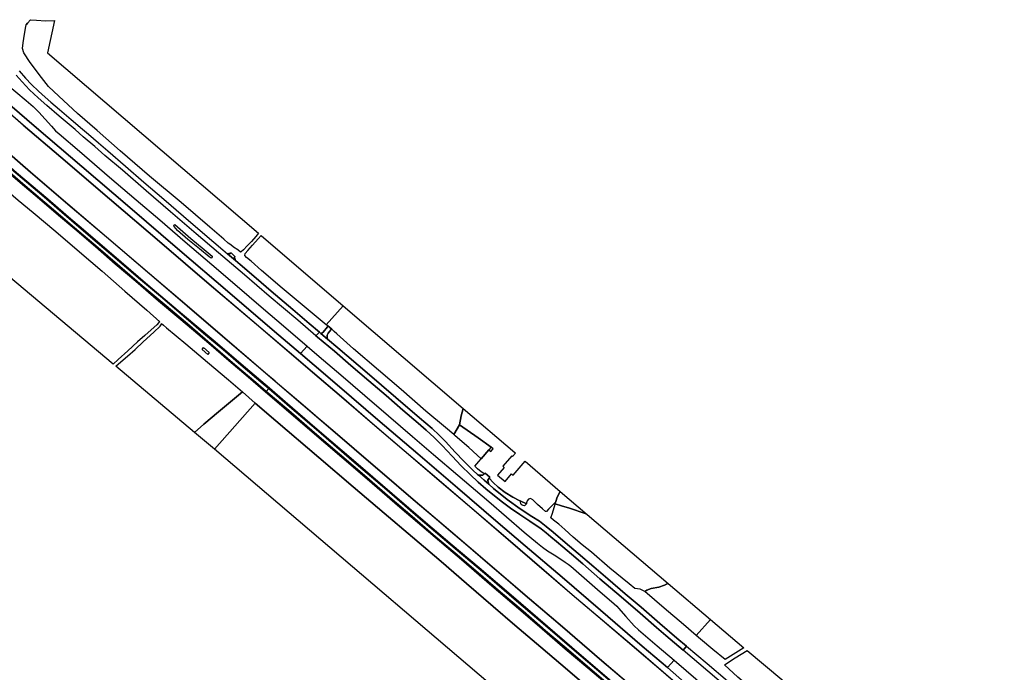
# Model space of a CAD drawing. Extents: x -26035517 to 31750492, y -9237385 to 8160032.
# Tile 280 of 298: x 25385182 to 26153701, y -1842717 to -1333116. Entities that reach past the tile are written whole.
import ezdxf

# ---------------------------------------------------------------- set-up
doc = ezdxf.new("R2010")
doc.units = 0
doc.layers.add('T-25', color=7, linetype='CONTINUOUS')

msp = doc.modelspace()

# ---------------------------------------------------------------- linework, layer by layer
at = {"layer": 'T-25', "color": 9}
for points in [[(25557621, -1514748, 10281), (25555451, -1512779, 10397), (25552146, -1510748, 10096), (25549900, -1509042, 9960), (25547939, -1507587, 9824), (25544442, -1504556, 9626), (25533527, -1495081, 9737), (25511088, -1475938, 9692), (25486583, -1455259, 9519), (25463662, -1435649, 9308), (25445774, -1419747, 9156), (25430347, -1406277, 9008), (25415649, -1392767, 8896), (25407752, -1385406, 8859), (25402220, -1378226, 8851), (25393325, -1366421, 8768), (25388503, -1359113, 8661), (25387343, -1355673, 8637), (25387814, -1351189, 8595), (25389030, -1344427, 8616), (25389687, -1339948, 8682), (25389938, -1338100, 8723), (25390125, -1337213, 8884), (25391335, -1335866, 8867), (25393499, -1333116, 8670), (25398210, -1333572, 8665), (25405408, -1334120, 8591), (25412394, -1333803, 8579), (25406984, -1358929, 8801), (25571631, -1499878, 9716), (25569379, -1502486, 9749), (25566022, -1506341, 9815), (25562767, -1509810, 9997), (25559795, -1512921, 10112), (25557967, -1514503, 10232)], [(25600996, -1597320, 10992), (25600932, -1597396, 10630), (25573292, -1573887, 10630), (25533114, -1539566, 10630), (25496061, -1507856, 10630), (25455312, -1472971, 10630), (25417257, -1440408, 10630), (25387968, -1415434, 10630), (25363054, -1394008, 10630), (25325044, -1361550, 10610), (25325108, -1361474, 11027), (25363120, -1393932, 11019), (25388034, -1415358, 11031), (25417321, -1440332, 11031), (25455378, -1472895, 11039), (25496127, -1507780, 11039), (25533178, -1539490, 10953), (25573356, -1573811, 10953)], [(25584697, -1615466, 10630), (25584633, -1615542, 11066), (25577019, -1609044, 11081), (25543398, -1580222, 11077), (25515792, -1556620, 11163), (25486567, -1531605, 11122), (25452937, -1502875, 11027), (25422801, -1477161, 11027), (25393625, -1452147, 11159), (25364843, -1427598, 11064), (25338523, -1405036, 11064), (25308993, -1379869, 11153), (25309059, -1379793, 10630), (25338587, -1404960, 10630), (25364907, -1427522, 10630), (25393689, -1452071, 10630), (25422865, -1477085, 10630), (25453001, -1502799, 10630), (25486631, -1531529, 10630), (25515858, -1556544, 10630), (25543464, -1580146, 10630), (25577085, -1608968, 10630)], [(25535378, -1517797, 11673), (25535518, -1518178, 11641), (25535199, -1518962, 11682), (25534709, -1519423, 11736), (25533029, -1518299, 11839), (25525457, -1512150, 11851), (25516357, -1504629, 11818), (25508356, -1497688, 11794), (25505627, -1494668, 11761), (25505431, -1493678, 11748), (25505939, -1493200, 11711), (25506358, -1493145, 11675), (25518680, -1504068, 11695), (25529099, -1512440, 11658)], [(25573613, -1501661, 10063), (25637628, -1556496, 10215), (25624426, -1571365, 10281), (25621191, -1568702, 10223), (25608666, -1558418, 10096), (25590154, -1542825, 10108), (25573880, -1528847, 10124), (25565754, -1521714, 10030), (25562269, -1518805, 9890), (25560899, -1517232, 9894), (25561192, -1515787, 9910), (25563205, -1513350, 9955), (25566895, -1509294, 10067), (25571193, -1504307, 10092)], [(25553690, -1521233, 10568), (25547424, -1515827, 10574), (25548315, -1515716, 10553), (25549383, -1515614, 10541), (25550362, -1515290, 10557), (25553199, -1517977, 10545), (25552972, -1518775, 10545), (25553180, -1519709, 10533)], [(25625683, -1572242, 10347), (25624426, -1571365, 10281), (25637628, -1556496, 10215), (25731433, -1636786, 10182), (25729869, -1642556, 10203), (25728569, -1649520, 10170), (25724020, -1657119, 9990), (25717520, -1651640, 10018), (25702141, -1638688, 10038), (25682853, -1621979, 10117), (25665130, -1606798, 10154), (25645753, -1590211, 10137), (25632596, -1578393, 10273), (25630573, -1576559, 10285), (25628944, -1574763, 10293)], [(25460122, -1603733, 10017), (25464116, -1600207, 10042), (25469343, -1595745, 10067), (25475360, -1590543, 10079), (25481681, -1584663, 10075), (25489809, -1577180, 10075), (25494883, -1572440, 10153), (25495947, -1570943, 10190), (25495919, -1570308, 10215), (25497542, -1571702, 10232), (25499805, -1573646, 10281), (25514852, -1586213, 10260), (25531761, -1600500, 10174), (25548101, -1614380, 10174), (25559161, -1623804, 10174), (25540239, -1639238, 10413), (25528801, -1649076, 10442), (25521647, -1655432, 10429)], [(25625683, -1572242, 10347), (25628944, -1574763, 10293), (25628066, -1575384, 10421), (25627208, -1576292, 10478), (25626002, -1577813, 10532), (25625304, -1579569, 10556), (25625161, -1581157, 10548), (25625558, -1582649, 10529), (25620134, -1578033, 10552), (25621149, -1577725, 10536), (25621978, -1577101, 10544), (25623165, -1575722, 10528), (25624365, -1574315, 10491), (25625376, -1572905, 10417)], [(25751253, -1695816, 10760), (25755060, -1699111, 10750), (25765630, -1707741, 10745), (25775817, -1715154, 10725), (25784939, -1720955, 10602), (25790909, -1724813, 10630), (25796226, -1728967, 10614), (25801505, -1733309, 10392), (25810850, -1741435, 10141), (25821186, -1749964, 10186), (25833290, -1760302, 10310), (25844232, -1769732, 10474), (25857879, -1781310, 10466), (25870199, -1791863, 10474), (25884910, -1804501, 10495), (25898169, -1815963, 10503), (25905737, -1822293, 10500), (25903038, -1825294, 10533), (25889631, -1813986, 10536), (25882357, -1807698, 10519), (25869588, -1796646, 10532), (25854769, -1783906, 10524), (25838091, -1769654, 10552), (25824738, -1758118, 10273), (25815852, -1750487, 10228), (25809175, -1744853, 10232), (25804203, -1740530, 10302), (25799844, -1736927, 10445), (25795980, -1733758, 10548), (25792288, -1730808, 10602), (25783442, -1724580, 10647), (25775431, -1719532, 10729), (25768247, -1714415, 10754), (25762096, -1709813, 10770), (25755773, -1704969, 10819), (25749070, -1699445, 10861), (25743147, -1694135, 10848), (25736707, -1688362, 10832), (25729817, -1681394, 10811), (25722643, -1673860, 10741), (25715057, -1665656, 10651), (25708780, -1659438, 10581), (25702517, -1653717, 10581), (25696138, -1648087, 10593), (25684315, -1637924, 10569), (25671178, -1626668, 10532), (25657793, -1615236, 10519), (25643621, -1603158, 10585), (25630800, -1592024, 10606), (25617554, -1580916, 10647), (25616431, -1580092, 10573), (25619183, -1577224, 10556), (25620134, -1578033, 10552), (25625558, -1582649, 10529), (25633440, -1589356, 10495), (25656383, -1608926, 10524), (25678641, -1628097, 10532), (25697241, -1644056, 10544), (25707109, -1652416, 10536), (25712582, -1657507, 10565), (25717503, -1662496, 10606), (25725201, -1670874, 10684), (25731848, -1677841, 10762), (25738776, -1684752, 10787), (25742631, -1688251, 10815), (25743165, -1688724, 10810), (25747588, -1692643, 10770)], [(25533201, -1593088, 9840), (25531989, -1594490, 9840), (25527488, -1590611, 9918), (25528713, -1589153, 9918)], [(25609441, -1587951, 11868), (25618960, -1596008, 11888), (25635942, -1610542, 11880), (25654454, -1626534, 11892), (25673148, -1642520, 11897), (25691728, -1658499, 11884), (25708239, -1672646, 11897), (25727103, -1688770, 11929), (25751326, -1709442, 11954), (25779055, -1733157, 11942), (25789318, -1741893, 11962), (25793270, -1745088, 11938), (25797139, -1747747, 11897), (25803604, -1751872, 11818), (25810875, -1756588, 11769), (25813309, -1758332, 11724), (25815239, -1759883, 11724), (25823602, -1767173, 11781), (25836131, -1777957, 11814), (25849106, -1789192, 11818), (25851263, -1791184, 11831), (25852593, -1792642, 11855), (25858369, -1799211, 11934), (25864894, -1806489, 11987), (25868165, -1809510, 12008), (25882744, -1821954, 12003), (25895901, -1833235, 12027), (25890746, -1839006, 11957), (25871109, -1822204, 11921), (25838628, -1794256, 11847), (25808620, -1768526, 11851), (25779783, -1743840, 11892), (25756883, -1724436, 11888), (25726822, -1698637, 11884), (25695973, -1672230, 11802), (25664774, -1645527, 11847), (25634716, -1619750, 11831), (25615061, -1602985, 11843), (25604274, -1593653, 11761)], [(25600996, -1597320, 10992), (25613830, -1608370, 11103), (25636322, -1627491, 10877), (25662290, -1649945, 11004), (25685367, -1669579, 11070), (25710754, -1691361, 10988), (25738037, -1714627, 10988), (25766501, -1738979, 11083), (25794579, -1763181, 10926), (25816504, -1782021, 11017), (25840009, -1802011, 11021), (25866647, -1824685, 10988), (25887607, -1842635, 10990), (25887541, -1842711, 10630), (25866583, -1824761, 10630), (25839945, -1802087, 10630), (25816440, -1782097, 10630), (25794513, -1763257, 10630), (25766435, -1739055, 10630), (25737973, -1714703, 10630), (25710688, -1691437, 10630), (25685303, -1669655, 10630), (25662224, -1650021, 10630), (25636256, -1627567, 10630), (25613764, -1608446, 10630), (25600932, -1597396, 10630)], [(25667965, -1686901, 11085), (25661013, -1680936, 11091), (25631407, -1655616, 11181), (25606260, -1634024, 11070), (25584633, -1615542, 11066), (25584697, -1615466, 10630), (25606326, -1633948, 10630), (25631473, -1655540, 10630), (25661079, -1680860, 10630), (25668031, -1686825, 10630), (25692372, -1707712, 10630), (25721602, -1732608, 10630), (25750316, -1757179, 10630), (25779872, -1782546, 10630), (25808789, -1807132, 10630), (25839627, -1833635, 10630), (25871240, -1860676, 10630), (25871174, -1860752, 11047), (25839561, -1833711, 11004), (25808725, -1807208, 11046), (25779808, -1782622, 10992), (25750250, -1757255, 11041), (25721538, -1732684, 11029), (25692308, -1707788, 11062)], [(25521647, -1655432, 10429), (25528801, -1649076, 10442), (25540239, -1639238, 10413), (25559161, -1623804, 10174), (25569076, -1632683, 10166), (25537154, -1668488, 10215)], [(25817957, -1907953, 10145), (25537154, -1668488, 10215), (25569076, -1632683, 10166), (25584994, -1646295, 10170), (25618663, -1674923, 10051), (25645349, -1697952, 10104), (25669729, -1718556, 10182), (25691891, -1737227, 10133), (25714142, -1756296, 10088), (25734035, -1773408, 9936), (25754641, -1791225, 9886), (25771769, -1805868, 9936), (25791915, -1823007, 9911), (25812749, -1840900, 9936), (25831153, -1856598, 9964), (25843840, -1867386, 10006), (25856231, -1877600, 9911), (25832301, -1904280, 10059), (25829983, -1905078, 10092), (25826648, -1906204, 10145), (25822194, -1907425, 10108)], [(25775797, -1708924, 10252), (25775663, -1708859, 10252), (25770030, -1706012, 10285), (25763982, -1702189, 10396), (25758605, -1698098, 10544), (25754693, -1694438, 10655), (25751507, -1691173, 10719), (25751622, -1691029, 10717), (25752222, -1690397, 10713), (25748568, -1687122, 10721), (25747938, -1687626, 10760), (25747355, -1687368, 10733), (25745446, -1686099, 10762), (25742503, -1683728, 10750), (25740306, -1681653, 10754), (25743506, -1678013, 10334), (25745305, -1675968, 10182), (25751410, -1669037, 10300), (25753046, -1670355, 10300), (25754779, -1668209, 10300), (25753147, -1666887, 10300), (25743042, -1659730, 10281), (25728569, -1649520, 10170), (25729869, -1642556, 10203), (25731433, -1636786, 10182), (25771554, -1671049, 10500), (25772188, -1671595, 10500), (25769884, -1674272, 10500), (25769188, -1673673, 10500), (25762235, -1681751, 10500), (25763457, -1682802, 10500), (25758237, -1688867, 10500), (25763996, -1693824, 10500), (25769165, -1687820, 10500), (25770312, -1688808, 10500), (25779671, -1677935, 10500), (25807156, -1701538, 9512), (25804719, -1705915, 9533), (25803646, -1709420, 9601), (25803032, -1710058, 9895), (25801596, -1711637, 10104), (25799529, -1713881, 10158), (25798024, -1715445, 10075), (25796254, -1717233, 10001), (25795492, -1717227, 10104), (25793234, -1715104, 10137), (25789378, -1711606, 10170), (25785602, -1708114, 10240), (25783822, -1706941, 10215), (25782346, -1707531, 10084), (25781268, -1708890, 10092), (25780727, -1710410, 10178), (25780699, -1711286, 10236)], [(25724020, -1657119, 9990), (25728569, -1649520, 10170), (25743042, -1659730, 10281), (25753147, -1666887, 10300), (25751410, -1669037, 10300), (25745305, -1675968, 10182), (25742243, -1673133, 10145), (25735813, -1667188, 10067), (25725189, -1658104, 9985)], [(25751507, -1691173, 10719), (25751016, -1691786, 10729), (25750677, -1692770, 10750), (25750924, -1694300, 10745), (25751253, -1695816, 10760), (25747588, -1692643, 10770), (25743165, -1688724, 10810), (25744663, -1688876, 10799), (25746685, -1688660, 10782), (25747784, -1687749, 10770), (25747938, -1687626, 10760), (25748568, -1687122, 10721), (25752222, -1690397, 10713), (25751622, -1691029, 10717)], [(25803646, -1709420, 9601), (25804719, -1705915, 9533), (25807156, -1701538, 9512), (25828236, -1719482, 9270), (25826533, -1718752, 9278), (25814255, -1714597, 9249), (25807950, -1712717, 9520), (25803146, -1711054, 9633)], [(25780699, -1711286, 10236), (25779887, -1712059, 10339), (25779167, -1712633, 10466), (25778188, -1712495, 10519), (25777360, -1712112, 10532), (25776689, -1711553, 10507), (25776312, -1710782, 10454), (25775960, -1709812, 10322), (25775797, -1708924, 10252)], [(25803146, -1711054, 9633), (25807950, -1712717, 9520), (25814255, -1714597, 9249), (25826533, -1718752, 9278), (25828236, -1719482, 9270), (25891244, -1773270, 9200), (25890532, -1773727, 9220), (25888471, -1774620, 9224), (25884170, -1776216, 9175), (25878165, -1777238, 9118), (25874562, -1778575, 9114), (25873139, -1779502, 9179), (25869410, -1777791, 9471), (25865288, -1777198, 9467), (25860872, -1773750, 9463), (25845914, -1761316, 9467), (25831580, -1748997, 9553), (25824215, -1743059, 9352), (25817260, -1737151, 9274), (25810577, -1731227, 9187), (25805876, -1727131, 9200), (25801846, -1723881, 9360), (25799627, -1722088, 9447), (25801133, -1718556, 9467), (25803033, -1711421, 9640)], [(25873139, -1779502, 9179), (25874562, -1778575, 9114), (25878165, -1777238, 9118), (25884170, -1776216, 9175), (25888471, -1774620, 9224), (25890532, -1773727, 9220), (25891244, -1773270, 9200), (25924281, -1801568, 9108), (25913309, -1813877, 9199), (25903372, -1805392, 9311), (25888195, -1792630, 9155)], [(25950335, -1823502, 9145), (25935838, -1832618, 9154), (25926137, -1824943, 9096), (25916540, -1816709, 9117), (25913309, -1813877, 9199), (25924281, -1801568, 9108)], [(26046826, -1904333, 9392), (26045524, -1906565, 9438), (26041932, -1912514, 9462), (26037654, -1919072, 9623), (26035406, -1922047, 9718), (26032484, -1920491, 9133), (26027782, -1916903, 9129), (26013769, -1904779, 9137), (25994259, -1888142, 9059), (25968655, -1866041, 9010), (25945803, -1846493, 8993), (25935236, -1836866, 8968), (25943618, -1831366, 8927), (25952943, -1825644, 8927)]]:
    msp.add_polyline3d(points, close=True, dxfattribs=at)
for points in [[(25393499, -1333116, 8670), (25391335, -1335866, 8867), (25390125, -1337213, 8884)], [(25328431, -1357726, 11827), (25331864, -1360625, 11785), (25363892, -1388158, 11814), (25398286, -1417441, 11818), (25433647, -1447742, 11827), (25471046, -1479876, 11835), (25508386, -1511721, 11851), (25549178, -1546669, 11884), (25584172, -1576470, 11794), (25604274, -1593653, 11761)], [(25325102, -1361534, 11027), (25363087, -1393970, 11019), (25388001, -1415396, 11031), (25417289, -1440370, 11031), (25455345, -1472933, 11039), (25496094, -1507818, 11039), (25533146, -1539528, 10953), (25573324, -1573849, 10953), (25600964, -1597358, 10992)], [(25384892, -1373138, 10883), (25389639, -1378671, 10780), (25394466, -1383772, 10701), (25399768, -1388897, 10664), (25405040, -1393658, 10557), (25409540, -1397415, 10594), (25416157, -1403185, 10677), (25425392, -1411042, 10747), (25434252, -1418654, 10681), (25438791, -1422541, 10598), (25446579, -1429246, 10710), (25453969, -1435573, 10838), (25467733, -1447580, 10875), (25482159, -1459914, 10796), (25497795, -1473296, 10730), (25513142, -1486616, 10706), (25529781, -1500739, 10598), (25543811, -1512711, 10578), (25547424, -1515827, 10574), (25553690, -1521233, 10568), (25557172, -1524237, 10565), (25569711, -1534949, 10574), (25581552, -1544994, 10578), (25598375, -1559371, 10528), (25611184, -1570334, 10590), (25619183, -1577224, 10556), (25616431, -1580092, 10573), (25602156, -1567850, 10644), (25580009, -1549011, 10677), (25560679, -1532376, 10640), (25540254, -1515057, 10644), (25522966, -1500207, 10710), (25502995, -1483045, 10722), (25483796, -1466693, 10875), (25465428, -1450705, 10941), (25451707, -1439077, 10866), (25443782, -1432176, 10734), (25434666, -1424499, 10598), (25428363, -1418991, 10722), (25416070, -1408493, 10788), (25406261, -1400025, 10685), (25399581, -1394238, 10644), (25392954, -1387965, 10813), (25387171, -1381769, 10858), (25382457, -1376346, 10916)], [(25384892, -1373138, 10883), (25389639, -1378671, 10780), (25394466, -1383772, 10701), (25399768, -1388897, 10664), (25405040, -1393658, 10557), (25409540, -1397415, 10594), (25416157, -1403185, 10677), (25425392, -1411042, 10747), (25434252, -1418654, 10681), (25438791, -1422541, 10598), (25446579, -1429246, 10710), (25453969, -1435573, 10838), (25467733, -1447580, 10875), (25482159, -1459914, 10796), (25497795, -1473296, 10730), (25513142, -1486616, 10706), (25529781, -1500739, 10598), (25543811, -1512711, 10578), (25547424, -1515827, 10574)], [(25584635, -1615479, 11066), (25577052, -1609006, 11081), (25543431, -1580184, 11077), (25515825, -1556582, 11163), (25486599, -1531567, 11122), (25452969, -1502837, 11027), (25422833, -1477123, 11027), (25393657, -1452109, 11159), (25364875, -1427560, 11064), (25338555, -1404998, 11064), (25309083, -1379880, 11153)], [(25374228, -1382644, 11798), (25390249, -1396106, 11720), (25395826, -1400913, 11715), (25397643, -1402608, 11724), (25400063, -1405254, 11752), (25409886, -1416386, 11818), (25413249, -1419954, 11843), (25416002, -1422299, 11860), (25431774, -1435826, 11856), (25455305, -1456008, 11888), (25476101, -1473863, 11884), (25494444, -1489483, 11888), (25514416, -1506606, 11888), (25535090, -1524314, 11897), (25554803, -1541240, 11897), (25573613, -1557305, 11901), (25592985, -1573860, 11888), (25609441, -1587951, 11868), (25604274, -1593653, 11761), (25584172, -1576470, 11794), (25549178, -1546669, 11884), (25508386, -1511721, 11851), (25471046, -1479876, 11835), (25433647, -1447742, 11827), (25398286, -1417441, 11818), (25363892, -1388158, 11814)], [(25374228, -1382644, 11798), (25390249, -1396106, 11720), (25395826, -1400913, 11715), (25397643, -1402608, 11724), (25400063, -1405254, 11752), (25409886, -1416386, 11818), (25413249, -1419954, 11843), (25416002, -1422299, 11860), (25431774, -1435826, 11856), (25455305, -1456008, 11888), (25476101, -1473863, 11884), (25494444, -1489483, 11888), (25514416, -1506606, 11888), (25535090, -1524314, 11897), (25554803, -1541240, 11897), (25573613, -1557305, 11901), (25592985, -1573860, 11888), (25609441, -1587951, 11868)], [(25616431, -1580092, 10573), (25602156, -1567850, 10644), (25580009, -1549011, 10677), (25560679, -1532376, 10640), (25540254, -1515057, 10644), (25522966, -1500207, 10710), (25502995, -1483045, 10722), (25483796, -1466693, 10875), (25465428, -1450705, 10941), (25451707, -1439077, 10866), (25443782, -1432176, 10734), (25434666, -1424499, 10598), (25428363, -1418991, 10722), (25416070, -1408493, 10788), (25406261, -1400025, 10685), (25399581, -1394238, 10644), (25392954, -1387965, 10813), (25387171, -1381769, 10858), (25382457, -1376346, 10916)], [(25577041, -1623956, 10898), (25563454, -1612196, 10912), (25548534, -1599460, 10998), (25534525, -1587551, 11015), (25524182, -1578700, 11002), (25509514, -1566225, 10945), (25493653, -1552811, 10924), (25475806, -1537602, 10887), (25459776, -1524042, 10879), (25444251, -1510514, 10870), (25428122, -1496764, 10912), (25415434, -1485935, 10883), (25400527, -1473204, 10862), (25385606, -1460470, 10858), (25372876, -1449625, 10945), (25363128, -1441327, 10891), (25351767, -1431799, 10805), (25342053, -1423405, 10677), (25333374, -1416172, 10607), (25321590, -1406108, 10598), (25308642, -1394966, 10706), (25301404, -1388574, 10730)], [(25301874, -1388083, 10734), (25320284, -1403907, 10594), (25336209, -1417470, 10664), (25354387, -1432720, 10916), (25371799, -1447587, 10920), (25389521, -1462723, 10887), (25408224, -1478661, 10936), (25427991, -1495624, 10936), (25446443, -1511380, 10932), (25463368, -1525776, 10936), (25480903, -1540822, 10941), (25499447, -1556583, 11011), (25517860, -1572154, 11039), (25535961, -1587855, 11006), (25553227, -1602525, 10932), (25569383, -1616304, 10932), (25577559, -1623422, 10926)], [(25579528, -1621204, 10922), (25575320, -1617511, 10949), (25557866, -1602697, 10899), (25543952, -1590716, 11006), (25528526, -1577771, 10998), (25513177, -1564550, 10982), (25494963, -1549129, 10974), (25477898, -1534564, 10936), (25461257, -1520443, 10908), (25445770, -1507079, 10924), (25431458, -1494793, 10887), (25418107, -1483383, 10875), (25404176, -1471479, 10883), (25390530, -1459791, 10899), (25375380, -1446969, 10957), (25362419, -1435846, 10916), (25349114, -1424588, 10784), (25336337, -1413853, 10710), (25323014, -1402417, 10726), (25312168, -1393174, 10747), (25303818, -1385817, 10833)], [(25304092, -1385250, 10759), (25323383, -1401740, 10755), (25354160, -1427757, 10912), (25364722, -1436840, 10904), (25382781, -1452372, 10891), (25407190, -1473116, 10928), (25425154, -1488580, 10849), (25431562, -1494096, 10821), (25458672, -1517340, 10772), (25485260, -1540106, 10891), (25512293, -1562948, 10891), (25536154, -1583114, 11019), (25561481, -1604818, 10772), (25580046, -1620566, 10918)], [(25290913, -1400434, 9399), (25292343, -1401723, 9399), (25302160, -1410414, 9399), (25310186, -1417389, 9370), (25320849, -1427438, 9424), (25328852, -1434103, 9465), (25338360, -1440940, 9683), (25347279, -1446902, 9795), (25356628, -1453029, 9972), (25367659, -1460497, 10079), (25374203, -1465491, 10112), (25383934, -1473926, 10120), (25395701, -1483763, 10129), (25413338, -1498582, 10133), (25431990, -1514333, 10124), (25449624, -1529508, 10162), (25467319, -1545000, 10195), (25484427, -1560034, 10166), (25494442, -1569151, 10195)], [(25383934, -1473926, 10120), (25395701, -1483763, 10129), (25413338, -1498582, 10133), (25431990, -1514333, 10124), (25449624, -1529508, 10162), (25467319, -1545000, 10195), (25484427, -1560034, 10166), (25494442, -1569151, 10195), (25493737, -1569623, 10195), (25492120, -1571356, 10260), (25487793, -1575300, 10322), (25482826, -1579618, 10310), (25477163, -1584787, 10318), (25469461, -1591725, 10281), (25461973, -1598519, 10195), (25458152, -1602205, 10153), (25260051, -1435786, 9622)], [(25375380, -1446969, 10957), (25390530, -1459791, 10899), (25404176, -1471479, 10883), (25418107, -1483383, 10875), (25431458, -1494793, 10887), (25445770, -1507079, 10924), (25461257, -1520443, 10908), (25477898, -1534564, 10936), (25494963, -1549129, 10974), (25513177, -1564550, 10982), (25528526, -1577771, 10998), (25543952, -1590716, 11006), (25557866, -1602697, 10899), (25575320, -1617511, 10949), (25579528, -1621204, 10922), (25577559, -1623422, 10926), (25569383, -1616304, 10932), (25553227, -1602525, 10932), (25535961, -1587855, 11006), (25517860, -1572154, 11039), (25499447, -1556583, 11011), (25480903, -1540822, 10941), (25463368, -1525776, 10936), (25446443, -1511380, 10932), (25427991, -1495624, 10936), (25408224, -1478661, 10936), (25389521, -1462723, 10887), (25371799, -1447587, 10920)], [(25371799, -1447587, 10920), (25389521, -1462723, 10887), (25408224, -1478661, 10936), (25427991, -1495624, 10936), (25446443, -1511380, 10932), (25463368, -1525776, 10936), (25480903, -1540822, 10941), (25499447, -1556583, 11011), (25517860, -1572154, 11039), (25535961, -1587855, 11006), (25553227, -1602525, 10932), (25569383, -1616304, 10932), (25577559, -1623422, 10926), (25577041, -1623956, 10898), (25563454, -1612196, 10912), (25548534, -1599460, 10998), (25534525, -1587551, 11015), (25524182, -1578700, 11002), (25509514, -1566225, 10945), (25493653, -1552811, 10924), (25475806, -1537602, 10887), (25459776, -1524042, 10879), (25444251, -1510514, 10870), (25428122, -1496764, 10912), (25415434, -1485935, 10883), (25400527, -1473204, 10862), (25385606, -1460470, 10858), (25372876, -1449625, 10945)], [(25382781, -1452372, 10891), (25407190, -1473116, 10928), (25425154, -1488580, 10849), (25431562, -1494096, 10821), (25458672, -1517340, 10772), (25485260, -1540106, 10891), (25512293, -1562948, 10891), (25536154, -1583114, 11019), (25561481, -1604818, 10772), (25580046, -1620566, 10918), (25579528, -1621204, 10922), (25575320, -1617511, 10949), (25557866, -1602697, 10899), (25543952, -1590716, 11006), (25528526, -1577771, 10998), (25513177, -1564550, 10982), (25494963, -1549129, 10974), (25477898, -1534564, 10936), (25461257, -1520443, 10908), (25445770, -1507079, 10924), (25431458, -1494793, 10887), (25418107, -1483383, 10875), (25404176, -1471479, 10883), (25390530, -1459791, 10899), (25375380, -1446969, 10957)], [(25535378, -1517797, 11673), (25535518, -1518178, 11641), (25535199, -1518962, 11682), (25534709, -1519423, 11736), (25533029, -1518299, 11839), (25525457, -1512150, 11851), (25516357, -1504629, 11818), (25508356, -1497688, 11794), (25505627, -1494668, 11761), (25505431, -1493678, 11748), (25505939, -1493200, 11711), (25506358, -1493145, 11675)], [(25557621, -1514748, 10281), (25555451, -1512779, 10397), (25552146, -1510748, 10096)], [(25553690, -1521233, 10568), (25553180, -1519709, 10533), (25552972, -1518775, 10545), (25553199, -1517977, 10545), (25550362, -1515290, 10557), (25549383, -1515614, 10541), (25548315, -1515716, 10553), (25547424, -1515827, 10574), (25553690, -1521233, 10568)], [(25619183, -1577224, 10556), (25611184, -1570334, 10590), (25598375, -1559371, 10528), (25581552, -1544994, 10578), (25569711, -1534949, 10574), (25557172, -1524237, 10565), (25553690, -1521233, 10568)], [(25495919, -1570308, 10215), (25497542, -1571702, 10232), (25499805, -1573646, 10281), (25514852, -1586213, 10260), (25531761, -1600500, 10174), (25548101, -1614380, 10174), (25559161, -1623804, 10174), (25569076, -1632683, 10166)], [(25625558, -1582649, 10529), (25625161, -1581157, 10548), (25625304, -1579569, 10556), (25626002, -1577813, 10532), (25627208, -1576292, 10478), (25628066, -1575384, 10421), (25628944, -1574763, 10293), (25625683, -1572242, 10347), (25625376, -1572905, 10417), (25624365, -1574315, 10491), (25623165, -1575722, 10528), (25621978, -1577101, 10544), (25621149, -1577725, 10536), (25620134, -1578033, 10552), (25625558, -1582649, 10529)], [(25625683, -1572242, 10347), (25624426, -1571365, 10281)], [(25630573, -1576559, 10285), (25628944, -1574763, 10293)], [(25616431, -1580092, 10573), (25617554, -1580916, 10647), (25630800, -1592024, 10606), (25643621, -1603158, 10585), (25657793, -1615236, 10519), (25671178, -1626668, 10532), (25684315, -1637924, 10569), (25696138, -1648087, 10593), (25702517, -1653717, 10581), (25708780, -1659438, 10581), (25715057, -1665656, 10651), (25722643, -1673860, 10741), (25729817, -1681394, 10811), (25736707, -1688362, 10832), (25743147, -1694135, 10848), (25749070, -1699445, 10861), (25755773, -1704969, 10819), (25762096, -1709813, 10770), (25768247, -1714415, 10754), (25775431, -1719532, 10729), (25783442, -1724580, 10647), (25792288, -1730808, 10602), (25795980, -1733758, 10548), (25799844, -1736927, 10445), (25804203, -1740530, 10302), (25809175, -1744853, 10232), (25815852, -1750487, 10228), (25824738, -1758118, 10273), (25838091, -1769654, 10552), (25854769, -1783906, 10524), (25869588, -1796646, 10532), (25882357, -1807698, 10519), (25889631, -1813986, 10536), (25903038, -1825294, 10533)], [(25619183, -1577224, 10556), (25620134, -1578033, 10552)], [(25751253, -1695816, 10760), (25747588, -1692643, 10770), (25743165, -1688724, 10810), (25742631, -1688251, 10815), (25738776, -1684752, 10787), (25731848, -1677841, 10762), (25725201, -1670874, 10684), (25717503, -1662496, 10606), (25712582, -1657507, 10565), (25707109, -1652416, 10536), (25697241, -1644056, 10544), (25678641, -1628097, 10532), (25656383, -1608926, 10524), (25633440, -1589356, 10495), (25625558, -1582649, 10529)], [(25527488, -1590611, 9918), (25531989, -1594490, 9840)], [(25533201, -1593088, 9840), (25528713, -1589153, 9918)], [(25609441, -1587951, 11868), (25618960, -1596008, 11888), (25635942, -1610542, 11880), (25654454, -1626534, 11892), (25673148, -1642520, 11897), (25691728, -1658499, 11884), (25708239, -1672646, 11897), (25727103, -1688770, 11929), (25751326, -1709442, 11954), (25779055, -1733157, 11942), (25789318, -1741893, 11962), (25793270, -1745088, 11938), (25797139, -1747747, 11897), (25803604, -1751872, 11818), (25810875, -1756588, 11769), (25813309, -1758332, 11724), (25815239, -1759883, 11724), (25823602, -1767173, 11781), (25836131, -1777957, 11814), (25849106, -1789192, 11818), (25851263, -1791184, 11831), (25852593, -1792642, 11855), (25858369, -1799211, 11934), (25864894, -1806489, 11987), (25868165, -1809510, 12008), (25882744, -1821954, 12003), (25895901, -1833235, 12027)], [(25600983, -1597374, 10992), (25613797, -1608408, 11103), (25636289, -1627529, 10877), (25662257, -1649983, 11004), (25685335, -1669617, 11070), (25710721, -1691399, 10988), (25738005, -1714665, 10988), (25766468, -1739017, 11083), (25794546, -1763219, 10926), (25816472, -1782059, 11017), (25839977, -1802049, 11021), (25866615, -1824723, 10988), (25887574, -1842673, 10990)], [(25604274, -1593653, 11761), (25615061, -1602985, 11843), (25634716, -1619750, 11831), (25664774, -1645527, 11847), (25695973, -1672230, 11802), (25726822, -1698637, 11884), (25756883, -1724436, 11888), (25779783, -1743840, 11892), (25808620, -1768526, 11851), (25838628, -1794256, 11847), (25871109, -1822204, 11921), (25890746, -1839006, 11957)], [(25849707, -1856478, 10910), (25832018, -1841428, 10910), (25811657, -1823981, 10910), (25795570, -1810242, 10910), (25778087, -1795063, 10898), (25760412, -1780052, 10922), (25743121, -1765162, 10951), (25725008, -1749562, 10955), (25707863, -1735239, 10918), (25691420, -1721063, 10943), (25674007, -1706236, 10939), (25654246, -1689099, 10935), (25634684, -1672309, 10988), (25615246, -1655652, 11025), (25595152, -1638400, 11004), (25577559, -1623422, 10926), (25579528, -1621204, 10922), (25595714, -1635096, 10930), (25618280, -1654384, 10930), (25644496, -1677042, 10926), (25671635, -1700263, 10918), (25695996, -1721295, 10918), (25720092, -1741767, 10914), (25747903, -1765378, 10951), (25773046, -1786794, 10947), (25795491, -1806185, 10898), (25816199, -1823860, 10939), (25835376, -1840382, 10902), (25858702, -1860179, 10873)], [(25858702, -1860179, 10873), (25835376, -1840382, 10902), (25816199, -1823860, 10939), (25795491, -1806185, 10898), (25773046, -1786794, 10947), (25747903, -1765378, 10951), (25720092, -1741767, 10914), (25695996, -1721295, 10918), (25671635, -1700263, 10918), (25644496, -1677042, 10926), (25618280, -1654384, 10930), (25595714, -1635096, 10930), (25579528, -1621204, 10922), (25580046, -1620566, 10918), (25592424, -1631318, 10893), (25617388, -1652888, 10889), (25647484, -1678602, 10889), (25675891, -1703019, 10889), (25701899, -1725365, 10889), (25722763, -1743209, 10889), (25743731, -1760750, 10885), (25770553, -1783737, 10824), (25797112, -1806672, 10848), (25823690, -1829463, 10824), (25847211, -1849579, 10840)], [(25866160, -1866461, 10911), (25858702, -1860179, 10873), (25835376, -1840382, 10902), (25816199, -1823860, 10939), (25795491, -1806185, 10898), (25773046, -1786794, 10947), (25747903, -1765378, 10951), (25720092, -1741767, 10914), (25695996, -1721295, 10918), (25671635, -1700263, 10918), (25644496, -1677042, 10926), (25618280, -1654384, 10930), (25595714, -1635096, 10930), (25579528, -1621204, 10922)], [(25580046, -1620566, 10918), (25592424, -1631318, 10893), (25617388, -1652888, 10889), (25647484, -1678602, 10889), (25675891, -1703019, 10889), (25701899, -1725365, 10889), (25722763, -1743209, 10889), (25743731, -1760750, 10885), (25770553, -1783737, 10824), (25797112, -1806672, 10848), (25823690, -1829463, 10824), (25847211, -1849579, 10840), (25866641, -1865847, 10882)], [(25871207, -1860714, 11047), (25839594, -1833673, 11004), (25808757, -1807170, 11046), (25779840, -1782584, 10992), (25750283, -1757217, 11041), (25721570, -1732646, 11029), (25692340, -1707750, 11062), (25667998, -1686863, 11085), (25661046, -1680898, 11091), (25631440, -1655578, 11181), (25606293, -1633986, 11070), (25584683, -1615519, 11066)], [(25841909, -1850764, 10918), (25827133, -1838152, 10881), (25811045, -1824534, 10852), (25793072, -1809043, 10861), (25771261, -1790161, 10856), (25751993, -1773847, 10947), (25731785, -1756489, 10935), (25704294, -1732994, 10840), (25681932, -1713968, 10893), (25660211, -1695266, 10832), (25636604, -1674924, 10984), (25613382, -1655168, 10980), (25591495, -1636329, 10972), (25577041, -1623956, 10898), (25577559, -1623422, 10926), (25595152, -1638400, 11004), (25615246, -1655652, 11025), (25634684, -1672309, 10988), (25654246, -1689099, 10935), (25674007, -1706236, 10939), (25691420, -1721063, 10943), (25707863, -1735239, 10918), (25725008, -1749562, 10955), (25743121, -1765162, 10951), (25760412, -1780052, 10922), (25778087, -1795063, 10898), (25795570, -1810242, 10910), (25811657, -1823981, 10910), (25832018, -1841428, 10910), (25849707, -1856478, 10910)], [(25863598, -1869293, 10895), (25857657, -1864222, 10922), (25841909, -1850764, 10918), (25827133, -1838152, 10881), (25811045, -1824534, 10852), (25793072, -1809043, 10861), (25771261, -1790161, 10856), (25751993, -1773847, 10947), (25731785, -1756489, 10935), (25704294, -1732994, 10840), (25681932, -1713968, 10893), (25660211, -1695266, 10832), (25636604, -1674924, 10984), (25613382, -1655168, 10980), (25591495, -1636329, 10972), (25577041, -1623956, 10898)], [(25577559, -1623422, 10926), (25595152, -1638400, 11004), (25615246, -1655652, 11025), (25634684, -1672309, 10988), (25654246, -1689099, 10935), (25674007, -1706236, 10939), (25691420, -1721063, 10943), (25707863, -1735239, 10918), (25725008, -1749562, 10955), (25743121, -1765162, 10951), (25760412, -1780052, 10922), (25778087, -1795063, 10898), (25795570, -1810242, 10910), (25811657, -1823981, 10910), (25832018, -1841428, 10910), (25849707, -1856478, 10910), (25864092, -1868773, 10907)], [(25856231, -1877600, 9911), (25843840, -1867386, 10006), (25831153, -1856598, 9964), (25812749, -1840900, 9936), (25791915, -1823007, 9911), (25771769, -1805868, 9936), (25754641, -1791225, 9886), (25734035, -1773408, 9936), (25714142, -1756296, 10088), (25691891, -1737227, 10133), (25669729, -1718556, 10182), (25645349, -1697952, 10104), (25618663, -1674923, 10051), (25584994, -1646295, 10170), (25569076, -1632683, 10166)], [(25724020, -1657119, 9990), (25728569, -1649520, 10170), (25729869, -1642556, 10203), (25731433, -1636786, 10182)], [(25747938, -1687626, 10760), (25747355, -1687368, 10733), (25745446, -1686099, 10762), (25742503, -1683728, 10750), (25740306, -1681653, 10754)], [(25751253, -1695816, 10760), (25750924, -1694300, 10745), (25750677, -1692770, 10750), (25751016, -1691786, 10729), (25751507, -1691173, 10719), (25751622, -1691029, 10717), (25752222, -1690397, 10713), (25748568, -1687122, 10721), (25747938, -1687626, 10760), (25747784, -1687749, 10770), (25746685, -1688660, 10782), (25744663, -1688876, 10799), (25743165, -1688724, 10810)], [(25905737, -1822293, 10500), (25898169, -1815963, 10503), (25884910, -1804501, 10495), (25870199, -1791863, 10474), (25857879, -1781310, 10466), (25844232, -1769732, 10474), (25833290, -1760302, 10310), (25821186, -1749964, 10186), (25810850, -1741435, 10141), (25801505, -1733309, 10392), (25796226, -1728967, 10614), (25790909, -1724813, 10630), (25784939, -1720955, 10602), (25775817, -1715154, 10725), (25765630, -1707741, 10745), (25755060, -1699111, 10750), (25751253, -1695816, 10760)], [(25751507, -1691173, 10719), (25754693, -1694438, 10655), (25758605, -1698098, 10544), (25763982, -1702189, 10396), (25770030, -1706012, 10285), (25775663, -1708859, 10252), (25775797, -1708924, 10252)], [(25780699, -1711286, 10236), (25779887, -1712059, 10339), (25779167, -1712633, 10466), (25778188, -1712495, 10519), (25777360, -1712112, 10532), (25776689, -1711553, 10507), (25776312, -1710782, 10454), (25775960, -1709812, 10322), (25775797, -1708924, 10252), (25780699, -1711286, 10236)], [(25828236, -1719482, 9270), (25826533, -1718752, 9278), (25814255, -1714597, 9249), (25807950, -1712717, 9520), (25803146, -1711054, 9633)], [(25891244, -1773270, 9200), (25890532, -1773727, 9220), (25888471, -1774620, 9224), (25884170, -1776216, 9175), (25878165, -1777238, 9118), (25874562, -1778575, 9114), (25873139, -1779502, 9179)], [(25948449, -1864281, 10491), (25922423, -1841895, 10471), (25903038, -1825294, 10533), (25905737, -1822293, 10500), (25921704, -1835858, 10384), (25937700, -1849476, 10389)], [(26189631, -2062031, 10603), (26186316, -2059280, 10541), (26174115, -2048870, 10561), (26159781, -2036534, 10611), (26147030, -2025973, 10574), (26134486, -2015717, 10574), (26119239, -2003487, 10574), (26098804, -1987653, 10586), (26079519, -1972172, 10524), (26059197, -1956326, 10483), (26038331, -1939755, 10549), (26023039, -1927984, 10582), (26007501, -1914781, 10574), (25979160, -1890570, 10516), (25948449, -1864281, 10491), (25922423, -1841895, 10471), (25903038, -1825294, 10533)], [(25905737, -1822293, 10500), (25921704, -1835858, 10384), (25937700, -1849476, 10389), (25960062, -1868882, 10393), (25984432, -1889822, 10405), (26005250, -1907591, 10442), (26019236, -1919511, 10483), (26028883, -1927213, 10479), (26030373, -1928434, 10479)], [(25904167, -1850566, 11928), (25890746, -1839006, 11957), (25895901, -1833235, 12027), (25905456, -1841417, 12031), (25922357, -1855887, 12010)], [(25895901, -1833235, 12027), (25905456, -1841417, 12031), (25922357, -1855887, 12010), (25939022, -1870163, 12060), (25957825, -1886198, 12130), (25968559, -1895387, 12138), (25987177, -1911311, 12126), (26004715, -1926032, 12113), (26025741, -1943259, 12080), (26049178, -1962436, 12109), (26069103, -1978444, 12150), (26089409, -1994929, 12171), (26109542, -2011393, 12179), (26129210, -2027688, 12179), (26148313, -2043677, 12171), (26170088, -2062118, 12183), (26181151, -2071531, 12183)], [(25907661, -1859991, 10630), (25887541, -1842711, 10630), (25887607, -1842635, 10990), (25907725, -1859915, 11031)], [(25890746, -1839006, 11957), (25904167, -1850566, 11928), (25922551, -1866337, 12027), (25941518, -1882629, 12043), (25960981, -1899399, 12076), (25982610, -1917767, 12052), (26008468, -1939403, 12121), (26030792, -1957492, 12150), (26060771, -1981742, 12138), (26087748, -2003713, 12138), (26111267, -2022963, 12113), (26135786, -2043284, 12146), (26156764, -2060926, 12150), (26175950, -2077302, 12158)]]:
    msp.add_polyline3d(points, dxfattribs=at)

doc.saveas('drawing.dxf')
